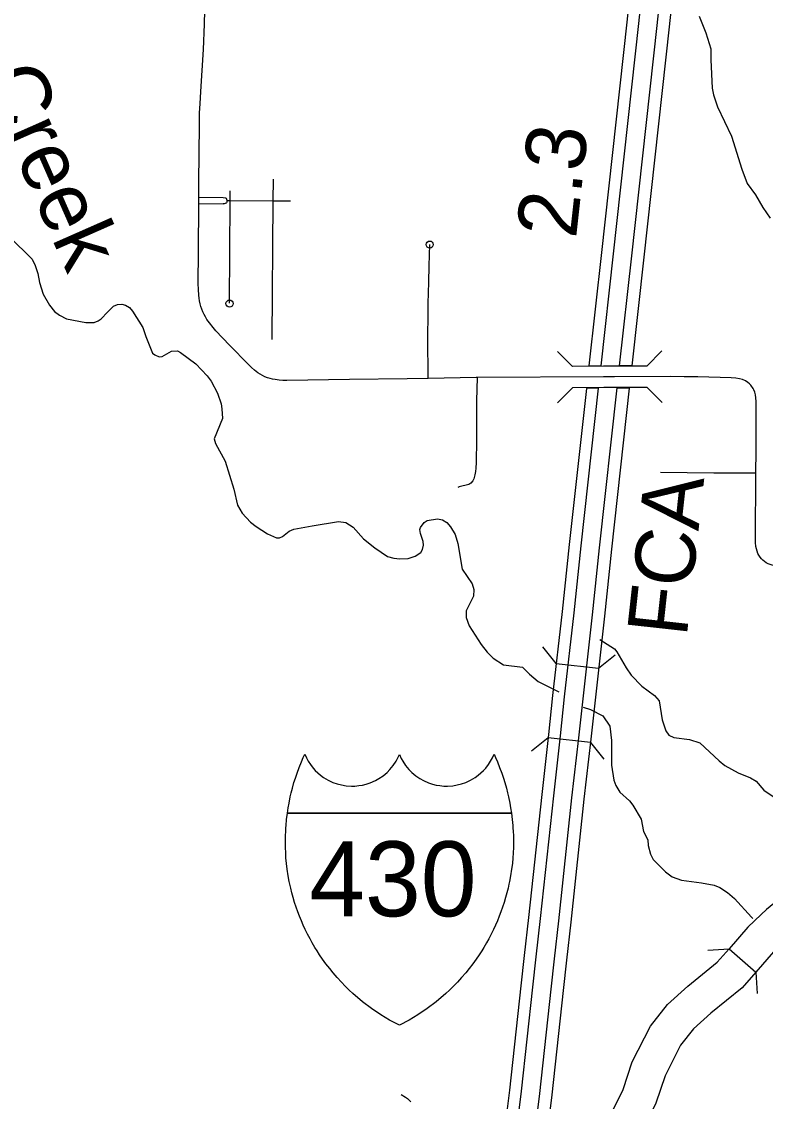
# Model space of a CAD drawing. Extents: x -19 to 366, y -4 to 359.
# Drawn here: x 147.018 to 148.01, y 186.744 to 188.183 of the extents above; entities that cross this region are included whole.
import ezdxf

# ---------------------------------------------------------------- set-up
doc = ezdxf.new("R2010")
doc.units = 0
for name, color, linetype in [('R_Contour Annot', 7, 'Continuous'), ('R_Exist Surface Annot', 7, 'Continuous'), ('R_Horz Alg', 7, 'Continuous'), ('R_No Plot', 7, 'Continuous'), ('R_ROW', 7, 'Continuous'), ('R_Striping', 7, 'Continuous'), ('R_Temp Easement', 7, 'Continuous'), ('R_Vert Alg', 7, 'Continuous'), ('R_Water', 7, 'Continuous'), ('Sheet Fence', 7, 'Continuous'), ('T_Vehicle Path Lt Minor', 7, 'Continuous')]:
    doc.layers.add(name, color=color, linetype=linetype)

msp = doc.modelspace()

# ---------------------------------------------------------------- linework, layer by layer
at = {"layer": 'R_Contour Annot'}
msp.add_line((147.9614, 186.9469), (147.9971, 186.9159), dxfattribs=at)
for points in [[(148.0359, 187.0184), (148.0358, 187.0184), (148.0276, 187.0124), (148.0211, 187.0074), (148.0113, 186.9992), (148.0041, 186.9927), (147.9865, 186.9757)], [(147.9865, 186.9757), (147.9614, 186.9469)], [(147.7453, 186.6523), (147.7785, 186.6872), (147.8009, 186.7199), (147.8201, 186.7592), (147.8324, 186.7961), (147.8567, 186.8438), (147.8792, 186.8727), (147.9065, 186.897), (147.9458, 186.929), (147.9614, 186.9469)], [(148.0208, 186.943), (147.9971, 186.9159)], [(147.9971, 186.9159), (147.9788, 186.8948), (147.9372, 186.861), (147.9139, 186.8402), (147.8969, 186.8183), (147.8762, 186.7777), (147.864, 186.7412), (147.8419, 186.696), (147.8154, 186.6573), (147.7765, 186.6164), (147.7395, 186.5778)]]:
    msp.add_lwpolyline(points, dxfattribs=at)
at = {"layer": 'R_Exist Surface Annot'}
for points in [[(147.8549, 188.5538), (147.8527, 188.4836), (147.8505, 188.4369), (147.8462, 188.3815), (147.8419, 188.3353), (147.8368, 188.2908), (147.8251, 188.1823), (147.7912, 187.8752), (147.7745, 187.7243), (147.7907, 187.7243)], [(147.7907, 187.7243), (147.8072, 187.8734), (147.8411, 188.1806), (147.8528, 188.2891), (147.8579, 188.3337), (147.8622, 188.3802), (147.8665, 188.4359), (147.8688, 188.483), (147.871, 188.5535)], [(147.8317, 187.7242), (147.8155, 187.7244), (147.8317, 187.8707), (147.8655, 188.1779), (147.8773, 188.2864), (147.8824, 188.3311), (147.8868, 188.3781), (147.8911, 188.4344), (147.8934, 188.482), (147.8957, 188.553)], [(147.9118, 188.5527), (147.9095, 188.4814), (147.9072, 188.4334), (147.9028, 188.3767), (147.8984, 188.3295), (147.8933, 188.2846), (147.8816, 188.1762), (147.8477, 187.8689), (147.8317, 187.7242)], [(147.7874, 187.6945), (147.7712, 187.6942), (147.7483, 187.4861), (147.7387, 187.3967), (147.7262, 187.2848), (147.7207, 187.2326), (147.7116, 187.1526), (147.6938, 186.9889), (147.6881, 186.9381), (147.6838, 186.8976), (147.6685, 186.7587)], [(147.6845, 186.757), (147.6998, 186.8959), (147.7041, 186.9363), (147.7098, 186.9872), (147.7276, 187.1508), (147.7367, 187.2309), (147.7422, 187.2831), (147.7547, 187.395), (147.7644, 187.4843), (147.7874, 187.6945)], [(147.709, 186.7543), (147.7243, 186.8932), (147.7285, 186.9337), (147.7343, 186.9845), (147.752, 187.1481), (147.7611, 187.2282), (147.7667, 187.2804), (147.7792, 187.3923), (147.7888, 187.4816), (147.8122, 187.6947), (147.8284, 187.6945)], [(147.8284, 187.6945), (147.8048, 187.4799), (147.7952, 187.3905), (147.7827, 187.2787), (147.7771, 187.2264), (147.768, 187.1463), (147.7503, 186.9827), (147.7446, 186.9319), (147.7403, 186.8915), (147.725, 186.7525)], [(147.6685, 186.7587), (147.6643, 186.7229), (147.6578, 186.6646), (147.65, 186.5899), (147.6456, 186.5431), (147.6431, 186.5201), (147.6233, 186.3616)], [(147.6392, 186.3596), (147.659, 186.5182), (147.6616, 186.5415), (147.666, 186.589), (147.6738, 186.6628), (147.6803, 186.721), (147.6845, 186.757)], [(147.6637, 186.3566), (147.6835, 186.5154), (147.6861, 186.539), (147.6906, 186.5876), (147.6982, 186.66), (147.7047, 186.7182), (147.709, 186.7543)], [(147.725, 186.7525), (147.7207, 186.7164), (147.7142, 186.6582), (147.7067, 186.5867), (147.7021, 186.5373), (147.6995, 186.5135), (147.6796, 186.3546)]]:
    msp.add_lwpolyline(points, dxfattribs=at)
at = {"layer": 'R_Horz Alg'}
for points in [[(147.3725, 187.1279), (147.3736, 187.135), (147.3747, 187.1413), (147.3764, 187.1495), (147.3776, 187.1548), (147.3792, 187.1611), (147.3813, 187.1685), (147.3832, 187.1747), (147.3854, 187.181), (147.3882, 187.1889), (147.3911, 187.1962), (147.3936, 187.2019), (147.3956, 187.2064), (147.3978, 187.2016), (147.4004, 187.197), (147.4031, 187.1927), (147.4068, 187.188), (147.4096, 187.1848), (147.4132, 187.1814), (147.4168, 187.1784), (147.4207, 187.1755), (147.4269, 187.1718), (147.4332, 187.1689), (147.439, 187.1668), (147.4447, 187.1654), (147.4508, 187.1644), (147.4579, 187.1639), (147.4625, 187.164), (147.4679, 187.1645), (147.4726, 187.1653), (147.4777, 187.1666), (147.4829, 187.1683), (147.4898, 187.1713), (147.4946, 187.174), (147.5001, 187.1778), (147.5054, 187.1822), (147.5093, 187.1861), (147.5137, 187.1915), (147.5174, 187.197), (147.5195, 187.2008), (147.5219, 187.2059)], [(147.5219, 187.2059), (147.5242, 187.2008), (147.5264, 187.197), (147.53, 187.1915), (147.5344, 187.1861), (147.5383, 187.1822), (147.5436, 187.1778), (147.5492, 187.174), (147.5539, 187.1713), (147.5608, 187.1683), (147.566, 187.1666), (147.5711, 187.1653), (147.5758, 187.1645), (147.5812, 187.164), (147.5858, 187.1639), (147.5929, 187.1644), (147.599, 187.1654), (147.6047, 187.1668), (147.6105, 187.1689), (147.6168, 187.1718), (147.623, 187.1755), (147.6269, 187.1784), (147.6305, 187.1814), (147.6341, 187.1848), (147.6369, 187.188), (147.6406, 187.1927), (147.6434, 187.197), (147.6459, 187.2016), (147.6481, 187.2064), (147.6501, 187.2019), (147.6526, 187.1962), (147.6555, 187.1889), (147.6584, 187.181), (147.6605, 187.1747), (147.6624, 187.1685), (147.6645, 187.1611), (147.6661, 187.1548), (147.6673, 187.1495), (147.669, 187.1413), (147.6701, 187.135), (147.6712, 187.1279)], [(147.5219, 186.845), (147.5088, 186.8519), (147.4973, 186.8589), (147.4846, 186.8674), (147.4728, 186.8764), (147.4598, 186.8874), (147.455, 186.8919), (147.4495, 186.8972), (147.4445, 186.9025), (147.4389, 186.9086), (147.4334, 186.9149), (147.4289, 186.9206), (147.4239, 186.927), (147.4194, 186.9332), (147.4155, 186.9389), (147.4121, 186.9442), (147.4093, 186.9487), (147.4056, 186.9551), (147.4027, 186.9603), (147.3995, 186.9664), (147.3964, 186.9728), (147.3937, 186.9786), (147.3912, 186.9842), (147.3886, 186.9906), (147.3864, 186.9964), (147.3842, 187.0025), (147.3821, 187.0089), (147.3802, 187.0155), (147.3785, 187.0217), (147.377, 187.0277), (147.3758, 187.033), (147.375, 187.0369), (147.3735, 187.0445), (147.3722, 187.0533), (147.3712, 187.0606), (147.3706, 187.0683), (147.3702, 187.0745), (147.3699, 187.0824), (147.3698, 187.0898), (147.3699, 187.098), (147.3702, 187.1035), (147.3705, 187.1084), (147.3707, 187.1115), (147.3715, 187.1196), (147.3725, 187.1279)], [(147.6712, 187.1279), (147.3725, 187.1279)], [(147.3725, 187.1279), (147.6712, 187.1279)], [(147.6712, 187.1279), (147.6722, 187.1196), (147.673, 187.1115), (147.6732, 187.1084), (147.6735, 187.1035), (147.6738, 187.098), (147.6739, 187.0898), (147.6738, 187.0824), (147.6735, 187.0745), (147.6731, 187.0683), (147.6725, 187.0606), (147.6715, 187.0533), (147.6702, 187.0445), (147.6688, 187.0369), (147.6679, 187.033), (147.6667, 187.0277), (147.6653, 187.0217), (147.6635, 187.0155), (147.6616, 187.0089), (147.6595, 187.0025), (147.6573, 186.9964), (147.6551, 186.9906), (147.6525, 186.9842), (147.6501, 186.9786), (147.6474, 186.9728), (147.6442, 186.9664), (147.641, 186.9603), (147.6381, 186.9551), (147.6344, 186.9487), (147.6316, 186.9442), (147.6282, 186.9389), (147.6243, 186.9332), (147.6198, 186.927), (147.6149, 186.9206), (147.6103, 186.9149), (147.6048, 186.9086), (147.5993, 186.9025), (147.5942, 186.8972), (147.5887, 186.8919), (147.5839, 186.8874), (147.5709, 186.8764), (147.5591, 186.8674), (147.5465, 186.8589), (147.5349, 186.8519), (147.5219, 186.845)]]:
    msp.add_lwpolyline(points, dxfattribs=at)
at = {"layer": 'R_ROW'}
for points in [[(147.2547, 188.0029), (147.2551, 188.0496), (147.2554, 188.0615), (147.256, 188.0735), (147.257, 188.0899)], [(147.2543, 187.949), (147.2544, 187.963), (147.2544, 187.9654)], [(147.2543, 187.9406), (147.2543, 187.949)], [(147.2566, 187.8053), (147.2562, 187.807), (147.2554, 187.8107), (147.2548, 187.8145), (147.2544, 187.8183), (147.2539, 187.826), (147.2536, 187.8338), (147.254, 187.8763), (147.2543, 187.9406)]]:
    msp.add_lwpolyline(points, dxfattribs=at)
at = {"layer": 'R_Striping'}
for p, q in [((147.3533, 187.9733), (147.3531, 187.9444)), ((147.2961, 187.9447), (147.2962, 187.9576)), ((147.2543, 187.949), (147.2868, 187.9485)), ((147.2918, 187.9447), (147.2961, 187.9447)), ((147.2951, 187.8078), (147.2961, 187.9447)), ((147.2961, 187.9447), (147.3531, 187.9444)), ((147.3531, 187.9444), (147.3517, 187.7592)), ((147.3531, 187.9444), (147.3767, 187.9443)), ((147.2543, 187.9406), (147.2867, 187.9403))]:
    msp.add_line(p, q, dxfattribs=at)
for points in [[(147.257, 188.0899), (147.2604, 188.1461), (147.2621, 188.1799), (147.2626, 188.1981)], [(147.2544, 187.9654), (147.2544, 187.9729), (147.2547, 188.0029)], [(147.2918, 187.9447), (147.2918, 187.9436), (147.2917, 187.9426), (147.2916, 187.9422), (147.2912, 187.9415), (147.2909, 187.9412), (147.2904, 187.9409), (147.2894, 187.9406), (147.2883, 187.9404), (147.2867, 187.9403)], [(147.2868, 187.9485), (147.2894, 187.9484), (147.2898, 187.9483), (147.2901, 187.9482), (147.2908, 187.9477), (147.2913, 187.9469), (147.2915, 187.9462), (147.2918, 187.9451), (147.2918, 187.9447)], [(147.5604, 187.7075), (147.5599, 187.7632), (147.5603, 187.7917), (147.5603, 187.8074), (147.5611, 187.8357), (147.5615, 187.8576), (147.5623, 187.8859)], [(147.5324, 187.7071), (147.4555, 187.7058), (147.3716, 187.7048), (147.3665, 187.7048), (147.3614, 187.7052), (147.3563, 187.7058), (147.3528, 187.7064), (147.3493, 187.7073), (147.3459, 187.7084), (147.3425, 187.7097), (147.3393, 187.7113), (147.3361, 187.7131), (147.3331, 187.715), (147.3288, 187.7185), (147.3246, 187.7221), (147.3205, 187.7258), (147.2952, 187.7519), (147.2769, 187.771), (147.2651, 187.7861), (147.2632, 187.7894), (147.2614, 187.7927), (147.2598, 187.7962), (147.2584, 187.7997), (147.2572, 187.8033), (147.2566, 187.8053)], [(147.5604, 187.7075), (147.5324, 187.7071)], [(147.6257, 187.7088), (147.6241, 187.7087), (147.5604, 187.7075)], [(147.6257, 187.7088), (147.6248, 187.6775), (147.6248, 187.6536), (147.6245, 187.6274), (147.6246, 187.6157), (147.6241, 187.6052), (147.6241, 187.5954), (147.6238, 187.5879), (147.6235, 187.5835), (147.6226, 187.5789), (147.6212, 187.5737), (147.62, 187.5708), (147.6172, 187.5679), (147.6145, 187.566), (147.6017, 187.5628), (147.5997, 187.5622)], [(147.7942, 187.7094), (147.6257, 187.7088)], [(147.8088, 187.7094), (147.7995, 187.7094), (147.7942, 187.7094)], [(147.9978, 187.6491), (147.9977, 187.6765), (147.9973, 187.6817), (147.9967, 187.6856), (147.9957, 187.6892), (147.9946, 187.6922), (147.9938, 187.6938), (147.9904, 187.6985), (147.9887, 187.7002), (147.9866, 187.702), (147.9836, 187.704), (147.9793, 187.7059), (147.9756, 187.7071), (147.9704, 187.7079), (147.9641, 187.7083), (147.9198, 187.7094), (147.9017, 187.7097), (147.8836, 187.7098), (147.8088, 187.7094)], [(147.9973, 187.581), (147.9976, 187.6107), (147.9977, 187.6407)], [(147.9977, 187.6407), (147.9978, 187.6491)], [(147.9973, 187.581), (147.9411, 187.581), (147.8699, 187.5822)], [(147.9972, 187.5604), (147.9973, 187.581)], [(148.1643, 187.4557), (148.0922, 187.4564), (148.0273, 187.4573), (148.0245, 187.4575), (148.0217, 187.4579), (148.0189, 187.4586), (148.0162, 187.4594), (148.0135, 187.4604), (148.011, 187.4615), (148.0087, 187.4632), (148.0066, 187.465), (148.0046, 187.467), (148.0029, 187.4692), (148.0013, 187.4716), (148, 187.474), (147.9988, 187.4771), (147.9979, 187.4802), (147.9972, 187.4834), (147.9967, 187.4885), (147.9966, 187.491), (147.9967, 187.5133), (147.9972, 187.5604)], [(147.5243, 186.7528), (147.5301, 186.749), (147.5326, 186.7472), (147.535, 186.7452), (147.5372, 186.743)]]:
    msp.add_lwpolyline(points, dxfattribs=at)
for centre in [(147.5623, 187.8859), (147.2953, 187.8072)]:
    msp.add_circle(centre, 0.00473, dxfattribs=at)
at = {"layer": 'R_Temp Easement'}
for points in [[(147.9214, 188.1906), (147.9304, 188.1681), (147.937, 188.1467), (147.937, 188.1324), (147.9389, 188.0946), (147.9408, 188.0855), (147.9462, 188.0696), (147.9646, 188.0304), (147.9783, 187.9864), (147.9857, 187.9673), (147.9968, 187.9523), (148.0064, 187.9353), (148.0163, 187.9211)], [(147.0017, 187.8963), (147.032, 187.8664), (147.0362, 187.8579), (147.0395, 187.8474), (147.0418, 187.8351), (147.047, 187.8196), (147.0553, 187.8052), (147.0619, 187.7968), (147.0684, 187.7919), (147.0781, 187.7869), (147.1039, 187.7818), (147.1149, 187.7821), (147.12, 187.784), (147.124, 187.787), (147.1325, 187.7956), (147.1404, 187.8038), (147.1461, 187.8061), (147.1518, 187.8065), (147.1564, 187.8052), (147.1621, 187.802), (147.1661, 187.7971), (147.1795, 187.7755), (147.1839, 187.7632), (147.1925, 187.7412), (147.1956, 187.7387), (147.2013, 187.7361), (147.2056, 187.7365), (147.2181, 187.7436), (147.2259, 187.744), (147.2301, 187.7421), (147.2506, 187.7268), (147.2657, 187.7111), (147.2708, 187.7038), (147.2794, 187.6878), (147.2841, 187.6736), (147.2852, 187.6668), (147.286, 187.6539), (147.2748, 187.6267), (147.2767, 187.6206), (147.2897, 187.5971), (147.3012, 187.56), (147.3061, 187.5385), (147.3124, 187.5277), (147.3234, 187.5156), (147.3307, 187.5098), (147.3459, 187.5004), (147.3579, 187.4951)], [(147.3579, 187.4951), (147.3619, 187.4951), (147.366, 187.4968), (147.3749, 187.5037), (147.381, 187.5064), (147.4054, 187.511), (147.4407, 187.5165), (147.4502, 187.5154), (147.4601, 187.5092), (147.4742, 187.4935), (147.4892, 187.4814), (147.5062, 187.4701), (147.5143, 187.4677), (147.5225, 187.4667), (147.5335, 187.4674), (147.5431, 187.4704), (147.5503, 187.4752), (147.5526, 187.4794), (147.5541, 187.4851), (147.5537, 187.4902), (147.5499, 187.5006), (147.5491, 187.5058), (147.5502, 187.5088), (147.5549, 187.5155), (147.5591, 187.518), (147.5725, 187.5203), (147.5792, 187.5188), (147.5851, 187.5154), (147.59, 187.5094), (147.5961, 187.4993), (147.5996, 187.4874), (147.6056, 187.4532), (147.6188, 187.4334), (147.6209, 187.426), (147.6208, 187.4172), (147.6108, 187.3974), (147.6109, 187.3885), (147.6151, 187.3777), (147.6307, 187.3527), (147.6388, 187.3423), (147.6468, 187.3346), (147.6606, 187.3257), (147.6861, 187.3226), (147.6952, 187.3131), (147.7068, 187.3035), (147.7346, 187.2895)], [(147.7893, 187.3595), (147.8087, 187.3468), (147.812, 187.3427), (147.8242, 187.3214), (147.8307, 187.312), (147.845, 187.297), (147.8621, 187.2848), (147.8682, 187.2778), (147.8723, 187.2524), (147.8773, 187.2376), (147.8813, 187.2319), (147.8876, 187.2289), (147.9089, 187.2261), (147.9225, 187.2214), (147.9483, 187.1974), (147.9559, 187.1914), (147.9736, 187.1816), (147.9899, 187.175), (147.9977, 187.1705), (148.0078, 187.1584), (148.0282, 187.1446)], [(147.7671, 187.2691), (147.7765, 187.266), (147.793, 187.2574), (147.8025, 187.2439), (147.8045, 187.2247), (147.8048, 187.1919), (147.8076, 187.1718), (147.8103, 187.1648), (147.816, 187.1557), (147.8288, 187.1443), (147.8332, 187.1385), (147.8443, 187.1199)], [(147.8443, 187.1199), (147.8473, 187.1036), (147.8533, 187.0924), (147.8537, 187.0848), (147.8566, 187.0731)], [(147.8566, 187.0731), (147.8604, 187.0661), (147.8766, 187.0494), (147.8855, 187.043), (147.8979, 187.0385), (147.9245, 187.035), (147.9416, 187.0318), (147.949, 187.0286), (147.9596, 187.0219), (147.9686, 187.0139), (147.9916, 186.9892), (147.9933, 186.9876)]]:
    msp.add_lwpolyline(points, dxfattribs=at)
at = {"layer": 'R_Vert Alg'}
for points in [[(147.9331, 186.945), (147.9614, 186.9469)], [(147.9971, 186.9159), (147.9991, 186.8875)]]:
    msp.add_lwpolyline(points, dxfattribs=at)
at = {"layer": 'R_Water'}
for p, q in [((147.731, 187.3273), (147.7132, 187.3495)), ((147.7874, 187.321), (147.8096, 187.3387)), ((147.731, 187.3273), (147.7874, 187.321)), ((147.7202, 187.2284), (147.698, 187.2107)), ((147.7766, 187.2221), (147.7202, 187.2284)), ((147.7766, 187.2221), (147.7944, 187.1999))]:
    msp.add_line(p, q, dxfattribs=at)
for points in [[(147.7327, 187.7434), (147.7528, 187.7234)], [(147.852, 187.7238), (147.8719, 187.744)], [(147.8088, 187.7236), (147.7942, 187.7236), (147.7528, 187.7234)], [(147.852, 187.7238), (147.8087, 187.7236)], [(147.7529, 187.695), (147.7329, 187.6749)], [(147.8088, 187.6952), (147.7943, 187.6952), (147.7529, 187.695)], [(147.8521, 187.6954), (147.8088, 187.6952)], [(147.8723, 187.6754), (147.8521, 187.6954)]]:
    msp.add_lwpolyline(points, dxfattribs=at)
at = {"layer": 'Sheet Fence'}
for points in [[(154.1159, 1.8709), (153.9063, 10.4874), (153.696, 19.1041), (153.485, 27.7209), (153.2733, 36.3378), (153.0608, 44.9549), (152.8476, 53.5721), (152.6337, 62.1894), (152.419, 70.8069), (152.2036, 79.4245), (151.9875, 88.0422), (151.7707, 96.6601), (151.5531, 105.2782), (151.3348, 113.8963), (151.1158, 122.5147), (150.8961, 131.1331), (150.6757, 139.7517), (150.4545, 148.3704), (150.2326, 156.9893), (150.0101, 165.6083), (149.7867, 174.2275), (149.5627, 182.8468), (149.338, 191.4662), (149.1125, 200.0858), (148.8864, 208.7055), (148.6595, 217.3254), (148.4319, 225.9454), (148.2037, 234.5655), (147.9747, 243.1858), (147.745, 251.8063), (147.5146, 260.4269), (147.2835, 269.0476), (147.0517, 277.6685), (146.8191, 286.2895), (146.5859, 294.9106), (146.352, 303.5319), (146.1174, 312.1534), (145.8821, 320.775), (145.6461, 329.3967), (145.4094, 338.0186), (145.172, 346.6406)], [(0, 180.8999), (7.1228, 180.9044), (14.2457, 180.9176), (21.3685, 180.9397), (28.4912, 180.9706), (35.614, 181.0103), (42.7366, 181.0589), (49.8592, 181.1163), (56.9818, 181.1825), (64.1042, 181.2575), (71.2266, 181.3414), (78.3488, 181.4341), (85.4709, 181.5357), (92.5929, 181.646), (99.7147, 181.7652), (106.8364, 181.8933), (113.9579, 182.0301), (121.0793, 182.1758), (128.2005, 182.3303), (135.3214, 182.4936), (142.4422, 182.6658), (149.5627, 182.8468), (156.683, 183.0366), (163.8031, 183.2352), (170.9229, 183.4427), (178.0425, 183.659), (185.1617, 183.8841), (192.2807, 184.1181), (199.3994, 184.3608), (206.5178, 184.6124), (213.6359, 184.8728), (220.7537, 185.1421), (227.8711, 185.4201), (234.9881, 185.707), (242.1048, 186.0027), (249.2212, 186.3073), (256.3371, 186.6206), (263.4526, 186.9428), (270.5678, 187.2738), (277.6825, 187.6136), (284.7968, 187.9622), (291.9107, 188.3197), (299.0241, 188.6859), (306.1371, 189.061), (313.2495, 189.4449), (320.3615, 189.8377), (327.4731, 190.2392), (334.5841, 190.6495), (341.6946, 191.0687)]]:
    msp.add_spline(points, degree=3, dxfattribs=at)

# ---------------------------------------------------------------- texts
at = {"layer": 'R_Horz Alg'}
msp.add_text('430', height=0.1, dxfattribs=at).set_placement((147.4016, 186.9903))
at = {"layer": 'R_No Plot'}
msp.add_text('FCA', height=0.08, rotation=83.6907, dxfattribs=at).set_placement((147.9049, 187.3616))
at = {"layer": 'R_Temp Easement'}
msp.add_text('Creek', height=0.08, rotation=293.8021, dxfattribs=at).set_placement((146.9642, 188.1067))
at = {"layer": 'T_Vehicle Path Lt Minor'}
msp.add_text('2.3', height=0.08, rotation=83.7063, dxfattribs=at).set_placement((147.7573, 187.8929))

doc.saveas('drawing.dxf')
